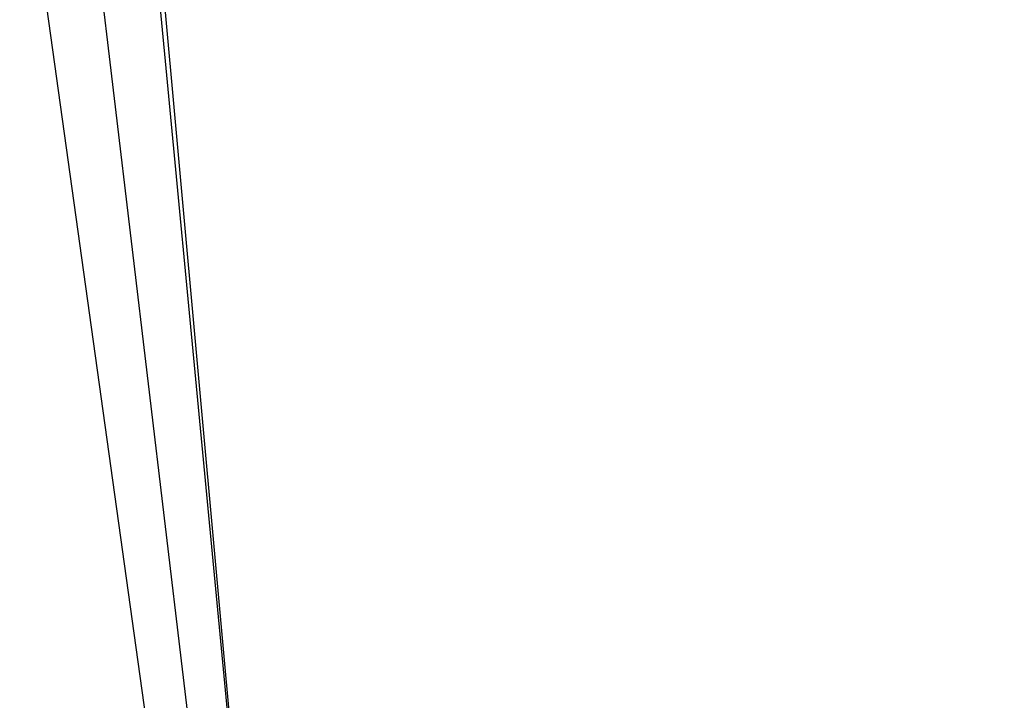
# Model space of a CAD drawing. Header units: feet. Extents: x -79 to 198, y -22 to 181.
# Tile 671 of 982: x 75.467 to 75.681, y 153.184 to 153.333. Entities that reach past the tile are written whole.
import ezdxf

# ---------------------------------------------------------------- set-up
doc = ezdxf.new("R2010")
doc.units = ezdxf.units.FT
doc.layers.add('A-LINEA', color=7, linetype='CONTINUOUS')

msp = doc.modelspace()

# ---------------------------------------------------------------- linework, layer by layer
at = {"layer": 'A-LINEA'}
for points in [[(75.8267, 152.8444), (75.5467, 152.8044), (75.4667, 153.3778), (75.76, 153.4178), (75.8267, 152.8444)], [(75.8267, 152.8444), (75.5467, 152.8044), (75.4667, 153.3778), (75.76, 153.4178), (75.8267, 152.8444)], [(75.5467, 152.8044), (75.8267, 152.8311), (75.7733, 153.4178), (75.4933, 153.3911), (75.5467, 152.8044)], [(75.5467, 152.8044), (75.8267, 152.8311), (75.7733, 153.4178), (75.4933, 153.3911), (75.5467, 152.8044)], [(75.8133, 152.8444), (75.5467, 152.8178), (75.48, 153.3778), (75.7467, 153.4044), (75.8133, 152.8444)], [(75.8133, 152.8444), (75.5467, 152.8178), (75.48, 153.3778), (75.7467, 153.4044), (75.8133, 152.8444)], [(75.5467, 152.8178), (75.8267, 152.8444), (75.7733, 153.4044), (75.4933, 153.3778), (75.5467, 152.8178)], [(75.5467, 152.8178), (75.8267, 152.8444), (75.7733, 153.4044), (75.4933, 153.3778), (75.5467, 152.8178)]]:
    msp.add_lwpolyline(points, dxfattribs=at)

doc.saveas('drawing.dxf')
